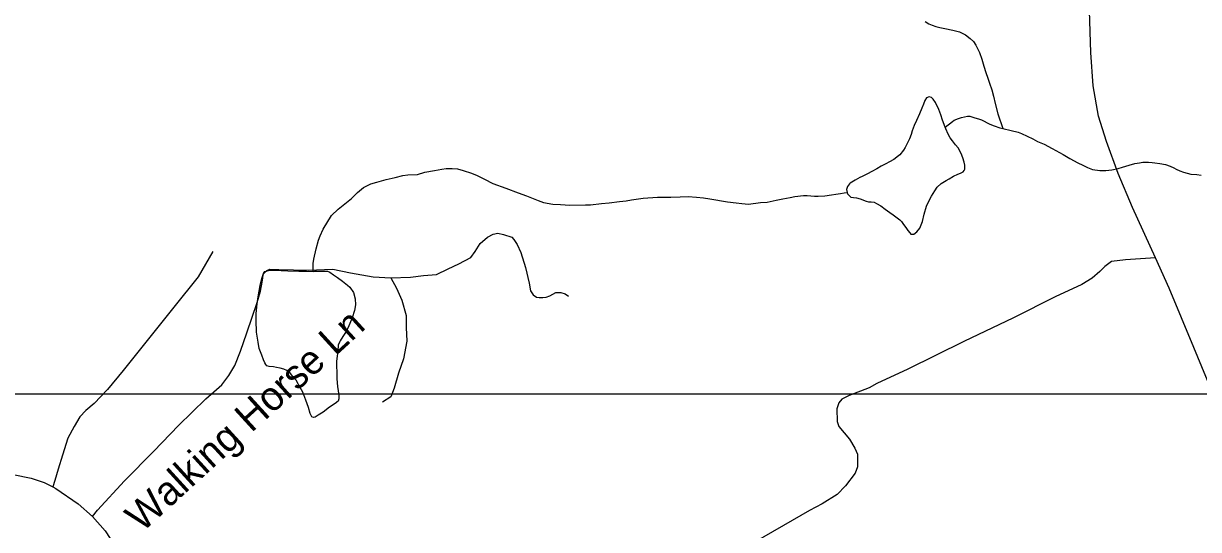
# Model space of a CAD drawing. Extents: x 2220236 to 2384410, y 720751 to 894131.
# Drawn here: x 2276098 to 2279964, y 853830 to 855495 of the extents above; entities that cross this region are included whole.
import ezdxf

# ---------------------------------------------------------------- set-up
doc = ezdxf.new("R2010")
doc.units = 0
for name, color, linetype in [('Exist Hydrographic Misc Water Feature', 7, 'Continuous'), ('Exist Hydrographic Pond Under 1500 Sq Ft', 7, 'Continuous'), ('Exist Road Non-System Type 51', 7, 'Continuous'), ('Exist Road Non-System Type 51 Label', 7, 'Continuous'), ('Exist Road Secondary Type 51 Attributed', 7, 'Continuous'), ('Map Preparation Inset Cut Line', 7, 'Continuous')]:
    doc.layers.add(name, color=color, linetype=linetype)

msp = doc.modelspace()

# ---------------------------------------------------------------- linework, layer by layer
at = {"layer": 'Exist Hydrographic Misc Water Feature'}
for points in [[(2279065.2, 855501.9), (2279077.2, 855494.4), (2279087.9, 855489.3), (2279099.9, 855484.8), (2279112.7, 855482.2), (2279129.3, 855479.2), (2279155.4, 855473.1), (2279177.6, 855467.7), (2279197.4, 855457.5), (2279213.2, 855445.7), (2279223.5, 855435.6), (2279231.8, 855424), (2279243.5, 855399.8), (2279251.5, 855378.3), (2279257.9, 855354.5), (2279264.4, 855333.8), (2279270.6, 855315.6), (2279276.8, 855298.4), (2279283.9, 855276.9), (2279289, 855256.2), (2279295.4, 855232.4), (2279303.9, 855198.5), (2279320.3, 855149.9)], [(2279130.4, 855153.8), (2279154.1, 855173), (2279160.1, 855176.8), (2279174, 855183.1), (2279183.9, 855185.5), (2279204, 855190), (2279211.9, 855189.9), (2279227.8, 855185.3), (2279239.9, 855181.7), (2279250, 855178.3), (2279277.9, 855163.9), (2279292.2, 855158.7), (2279310.1, 855152.4), (2279320.3, 855149.9)], [(2279320.3, 855149.9), (2279348, 855142.8), (2279370.2, 855137.4), (2279382.2, 855132.9), (2279418.6, 855115.7), (2279434.5, 855107.2), (2279456.6, 855097.9), (2279482.9, 855084.2), (2279518.9, 855064.4), (2279540.9, 855050.8), (2279567.2, 855036.5), (2279583.1, 855028.7), (2279599, 855021.1), (2279615.3, 855014.9), (2279639.8, 855011.1), (2279659.2, 855011.7), (2279679.2, 855013.5), (2279699.6, 855018), (2279714.1, 855022), (2279736.3, 855028.7), (2279755.1, 855034.3), (2279770.2, 855037.2), (2279781.1, 855038.6), (2279799.1, 855038.9), (2279811.2, 855038), (2279820.7, 855036.8), (2279837.1, 855034.9), (2279855, 855031.2), (2279871, 855025.3), (2279883.4, 855020.1), (2279891.1, 855015.7), (2279903.1, 855009.9), (2279915.2, 855006.3), (2279939.3, 854999.9), (2279959, 854997.9), (2279972.7, 854996)], [(2277050.6, 854679.5), (2277051.5, 854705.7), (2277053.1, 854719.8), (2277061, 854754), (2277068.5, 854782.4), (2277074.3, 854796.4), (2277084, 854818.2), (2277111.8, 854862.9), (2277133.6, 854884.4), (2277155.2, 854901.3), (2277177.6, 854918.9), (2277197, 854938.8), (2277217.1, 854955.8), (2277240.9, 854967.4), (2277260.7, 854973.6), (2277290.7, 854982.1), (2277320.7, 854988.7), (2277346.4, 854994.8), (2277362.6, 854997), (2277394.4, 854998.7), (2277418.5, 855005.7), (2277450.4, 855011.6), (2277474.1, 855016), (2277488.3, 855018), (2277508, 855017.6), (2277526, 855016.6), (2277544.2, 855012), (2277572.3, 855002.5), (2277590.5, 854994.6), (2277614.5, 854982.6), (2277642.7, 854968.9), (2277684.7, 854953.3), (2277725.1, 854937.7), (2277752.8, 854928.3), (2277791.1, 854912.7), (2277809, 854906.4), (2277839.1, 854900.9), (2277865.3, 854899.7), (2277895.1, 854897.4), (2277947.3, 854898), (2277963, 854898.3), (2277999.2, 854902.5), (2278025.2, 854904.6), (2278059, 854909.4), (2278081.1, 854911.6), (2278098.8, 854915.2), (2278137, 854920.3), (2278184, 854923.2), (2278227.3, 854924), (2278258.8, 854925), (2278284.7, 854925.4), (2278312.5, 854923.2), (2278334.8, 854921.7), (2278356.7, 854918), (2278414.6, 854908.6), (2278443, 854904.7), (2278461, 854902.7), (2278483, 854900.6), (2278522.7, 854905.7), (2278544.8, 854907.5), (2278574.7, 854913.5), (2278596.5, 854917.9), (2278620.8, 854922.4), (2278636.3, 854926.3), (2278664.6, 854929), (2278676.4, 854928.8), (2278700.6, 854926.6), (2278712.4, 854927), (2278734.1, 854928.2), (2278756.5, 854931), (2278770.3, 854933.4), (2278786.1, 854935.3), (2278798.3, 854937.7), (2278807.5, 854939.1)]]:
    msp.add_lwpolyline(points, dxfattribs=at)
at = {"layer": 'Exist Hydrographic Pond Under 1500 Sq Ft'}
for points in [[(2279130.4, 855153.8), (2279121.7, 855177), (2279115.9, 855195.1), (2279109.3, 855211.7), (2279098.7, 855235.5), (2279091.4, 855246.5), (2279085.6, 855252.2), (2279077.4, 855254), (2279069.5, 855250.2), (2279063.4, 855242.2), (2279059.5, 855229.8), (2279053.7, 855216.1), (2279045.7, 855198.2), (2279036.1, 855176.1), (2279028.5, 855159.2), (2279022.3, 855142), (2279018.4, 855129.9), (2279012.9, 855115.9), (2279002.9, 855095.8), (2278998.8, 855087.7), (2278993.1, 855078), (2278981.3, 855063.5), (2278977.3, 855059.3), (2278961.9, 855047.5), (2278947.3, 855039.6), (2278935.4, 855033.3), (2278919.5, 855025.4), (2278905.9, 855016.5), (2278889.6, 855008.6), (2278874.4, 855000.7), (2278857.8, 854992.2), (2278850.2, 854988.1), (2278834.6, 854980.2), (2278818, 854970.1), (2278815.6, 854967.5), (2278808.9, 854958.8), (2278806.1, 854949), (2278807.5, 854939.1)], [(2278807.5, 854939.1), (2278809, 854934.9), (2278811.9, 854930.9), (2278820.3, 854924.1), (2278828.5, 854922.3), (2278838.9, 854921.1), (2278850.4, 854918.6), (2278870.9, 854910.6), (2278878.7, 854908.8), (2278886.6, 854908.6), (2278896.7, 854906.8), (2278904.5, 854902.7), (2278918.7, 854894.9), (2278932.6, 854884.7), (2278948.8, 854872.9), (2278959.1, 854865.5), (2278981.1, 854849.3), (2278986.6, 854843.6), (2278993.9, 854833.6), (2279001.2, 854823.6), (2279007.6, 854814.3), (2279013.7, 854806), (2279017.5, 854801.9), (2279027.3, 854801.7), (2279037.3, 854809.7), (2279047.1, 854821.7), (2279056.4, 854843.8), (2279060.9, 854868.3), (2279068.6, 854894.4), (2279076.5, 854910.6), (2279086, 854926.8), (2279096.2, 854944.6), (2279104, 854956.6), (2279117.1, 854968.8), (2279133.7, 854978.9), (2279143.6, 854984.6), (2279157.6, 854993.2), (2279171.8, 854999.5), (2279180.4, 855002.6), (2279189.4, 855007.3), (2279193.4, 855011.5), (2279195.4, 855015.4), (2279195.4, 855029.5), (2279193.3, 855039.4), (2279188.4, 855053.3), (2279183.1, 855067.5), (2279173, 855085.7), (2279164, 855096.4), (2279154.8, 855109.1), (2279147.4, 855119), (2279140.4, 855130.7), (2279132.3, 855148.9), (2279130.4, 855153.8)], [(2277050.6, 854679.5), (2277055.5, 854680.3), (2277079.5, 854679.8), (2277097.8, 854680.1), (2277105.6, 854676.7), (2277118.3, 854668.2), (2277131.5, 854659.1), (2277147.7, 854647.3), (2277163.8, 854634.5), (2277171.8, 854627.1), (2277183.6, 854610.4), (2277189.4, 854589.7), (2277190.3, 854569.3), (2277186.7, 854551.3), (2277178.9, 854526.9), (2277171.7, 854508), (2277165.1, 854492.7), (2277157.3, 854478.8), (2277148.8, 854465.2), (2277140.3, 854451.3), (2277137.6, 854446.4), (2277133.5, 854436.7), (2277132.1, 854418.6), (2277130.1, 854400.6), (2277128.1, 854384.3), (2277128.2, 854372.8), (2277128.9, 854342.6), (2277128.5, 854326.2), (2277131, 854300.6), (2277135, 854272.6), (2277135.4, 854260.5), (2277133.6, 854252.3), (2277123.6, 854244.3), (2277104.6, 854232.3), (2277083.6, 854216.3), (2277068, 854206.1), (2277058, 854199.8), (2277052.1, 854198.2), (2277046.9, 854200.7), (2277041.5, 854211.6), (2277035.7, 854231.4), (2277027.3, 854255.2), (2277017.1, 854281.6), (2277002.9, 854307.5), (2276994.9, 854321.5), (2276982.8, 854334.8), (2276973.8, 854346.5), (2276964.8, 854353.2), (2276954.4, 854357.7), (2276942.3, 854361.3), (2276930.2, 854363.1), (2276920.4, 854365), (2276906.3, 854366.9), (2276898.8, 854368.7), (2276895.3, 854372.7), (2276892.5, 854378.7), (2276888.1, 854388.6), (2276882.2, 854404.2), (2276873.1, 854425.7), (2276869.6, 854446.4), (2276864.7, 854479.3), (2276863.2, 854517.7), (2276864, 854540.7), (2276866.3, 854572.7), (2276870.4, 854596.3), (2276876.1, 854633.2), (2276881.8, 854656.1), (2276887.1, 854672.4), (2276891.5, 854678.8), (2276903.7, 854682.5), (2276923.7, 854683.1), (2276945.7, 854682.6), (2276967.6, 854681.2), (2277004, 854680.4), (2277029.6, 854679.9), (2277050.6, 854679.5)]]:
    msp.add_lwpolyline(points, dxfattribs=at)
at = {"layer": 'Exist Road Non-System Type 51'}
for points in [[(2277307.1, 854658.5), (2277370.8, 854660), (2277413.8, 854665.9), (2277456.8, 854668.9), (2277495.3, 854688.2), (2277530.8, 854704.5), (2277569.3, 854725.2), (2277584.2, 854744.5), (2277600.5, 854771.2), (2277624.2, 854791.9), (2277643.4, 854802.3), (2277658.2, 854805.3), (2277677.5, 854800.8), (2277704.2, 854791.9), (2277711.6, 854784.5), (2277721.9, 854768.2), (2277733.8, 854741.5), (2277750.1, 854692.6), (2277761.9, 854640.7), (2277766.4, 854615.5), (2277775.3, 854602.2), (2277785.6, 854594.8), (2277794.5, 854593.3), (2277806.4, 854593.3), (2277818.2, 854594.8), (2277830.1, 854599.2), (2277849.3, 854609.6), (2277865.6, 854609.6), (2277880.4, 854605.1), (2277890.8, 854597.7)], [(2276720.5, 854744.5), (2276673.1, 854661.5), (2276593.1, 854562.2), (2276425.7, 854353.1), (2276373.9, 854290.9), (2276330.9, 854244.9), (2276302.8, 854221.2), (2276283.5, 854200.5), (2276264.2, 854169.3), (2276243.5, 854130.8), (2276225.7, 854074.5), (2276212.4, 854028.5), (2276200.5, 853991.5), (2276194.2, 853970.3)], [(2279822.3, 854723.8), (2279723.6, 854718), (2279677.7, 854711.5), (2279655.7, 854695.4), (2279639.8, 854679.1), (2279614.2, 854656.9), (2279580.3, 854636.6), (2279492.7, 854595.8), (2279355.5, 854526.7), (2279192.4, 854449.1), (2279007.3, 854357.3), (2278905.7, 854310.5), (2278879.9, 854296.2), (2278814.2, 854271.6), (2278790.1, 854259.5), (2278780.3, 854247.3), (2278774.5, 854227.2), (2278775, 854185.2), (2278781, 854169.3), (2278815.4, 854127.6), (2278833.7, 854097.8), (2278841.9, 854077.8), (2278842.3, 854036), (2278834.4, 854015.8), (2278803, 853973.7), (2278775.2, 853945.5), (2278725.4, 853914.9), (2278683.7, 853892.6), (2278476.9, 853772.7)], [(2276324.6, 853873), (2276341.3, 853893.6), (2276430.2, 853990), (2276526.5, 854087.8), (2276607.9, 854172.3), (2276698.3, 854259.8), (2276750.1, 854305.7), (2276773.8, 854336.8), (2276793.1, 854369.5), (2276812.4, 854416.9), (2276833.1, 854477.7), (2276867.2, 854577), (2276877.5, 854614), (2276883.5, 854643.7), (2276884.9, 854657), (2276886.4, 854668.9), (2276890.9, 854676.3), (2276898.3, 854682.2), (2276908.6, 854686.7), (2276938.3, 854685.2), (2277034.6, 854683.7), (2277116, 854686.7), (2277173.8, 854674.8), (2277247.9, 854661.5), (2277307.1, 854658.5)], [(2277307.1, 854658.5), (2277324.9, 854624.4), (2277342.7, 854584.4), (2277357.5, 854534), (2277357.5, 854495.4), (2277359, 854449.5), (2277348.6, 854391.7), (2277332.3, 854344.2), (2277317.5, 854295.3), (2277307.1, 854267.2), (2277279, 854249.4)]]:
    msp.add_lwpolyline(points, dxfattribs=at)
at = {"layer": 'Exist Road Secondary Type 51 Attributed'}
for points in [[(2280038.5, 851518.7), (2280062.1, 851585.4), (2280091.2, 851660.8), (2280103.5, 851773.1), (2280142.8, 852173.1), (2280162.2, 852437.8), (2280194.4, 852874.8), (2280226.7, 853292.3), (2280226.7, 853483.9), (2280213.8, 853619.5), (2280181.5, 853824), (2280151.4, 853935.9), (2280101.9, 854065.1), (2280020.2, 854256.7), (2279949.2, 854428.9), (2279867.5, 854624.7), (2279822.3, 854723.8), (2279747, 854889.5), (2279699.7, 855001.4), (2279661, 855106.9), (2279635.2, 855190.8), (2279617.9, 855289.9), (2279609.3, 855399.6), (2279605, 855537.4)], [(2276063.5, 854010.7), (2276122.8, 853998.9), (2276165.9, 853984.8), (2276194.2, 853970.3), (2276204.1, 853965.2), (2276277.6, 853914.4), (2276324.6, 853873), (2276366.5, 853825.4), (2276418.3, 853746.9), (2276482, 853600.1), (2276799.8, 852821.9), (2276844.9, 852719.6), (2276959.8, 852430.6), (2277071.5, 852195.4), (2277101.2, 852134), (2277141.4, 852047.1), (2277195.3, 851956.2), (2277238.7, 851875.6), (2277304.3, 851769.7), (2277393.2, 851651.1), (2277533.9, 851483.8)]]:
    msp.add_lwpolyline(points, dxfattribs=at)
at = {"layer": 'Map Preparation Inset Cut Line'}
msp.add_lwpolyline([(2274432.1, 854276.6), (2281957.8, 854276.6), (2281957.8, 846853.3), (2274432.1, 846853.3), (2274432.1, 854276.6)], dxfattribs=at)
msp.add_lwpolyline([(2274432.1, 854276.6), (2281957.8, 854276.6), (2281957.8, 846853.3), (2274432.1, 846853.3), (2274432.1, 854276.6)], dxfattribs=at)

# ---------------------------------------------------------------- texts
at = {"layer": 'Exist Road Non-System Type 51 Label'}
msp.add_text('Walking Horse Ln', height=95, rotation=42.3894, dxfattribs=at).set_placement((2276487.5, 853818))

doc.saveas('drawing.dxf')
